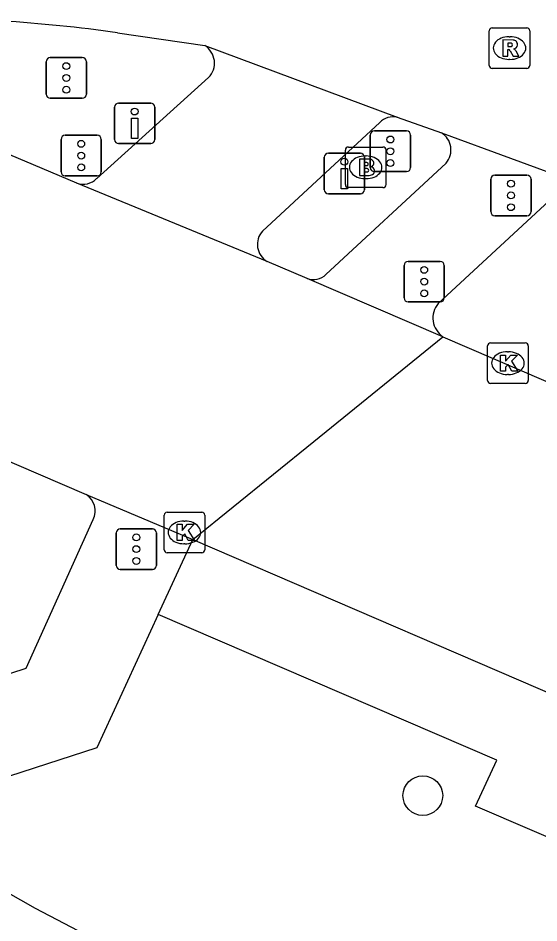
# Model space of a CAD drawing. Extents: x 159718 to 160783, y 383290 to 384030.
# Drawn here: x 160273.68 to 160286.5, y 383968.61 to 383990.91 of the extents above; entities that cross this region are included whole.
import ezdxf

# ---------------------------------------------------------------- set-up
doc = ezdxf.new("R2010")
doc.units = 0
for name, color, linetype in [('IMGEO_Boom', 7, 'Continuous'), ('IMGEO_Brandkraan', 7, 'Continuous'), ('IMGEO_Drukknoppaal', 7, 'Continuous'), ('IMGEO_Fietspad_gesloten', 7, 'Continuous'), ('IMGEO_Kolk', 7, 'Continuous'), ('IMGEO_Rijbaan_lokaal_gesloten', 7, 'Continuous'), ('IMGEO_Rioolput', 7, 'Continuous'), ('IMGEO_Verkeersregelinstallatiepaal', 7, 'Continuous'), ('IMGEO_Voetpad_open', 7, 'Continuous')]:
    doc.layers.add(name, color=color, linetype=linetype)

msp = doc.modelspace()

# ---------------------------------------------------------------- linework, layer by layer
at = {"layer": 'IMGEO_Boom'}
msp.add_circle((160283.642, 383971.744), 0.489, dxfattribs=at)
at = {"layer": 'IMGEO_Brandkraan'}
for p, q in [((160281.809, 383987.733), (160282.661, 383987.733)), ((160281.734, 383986.807), (160281.734, 383987.659)), ((160282.222, 383987.513), (160282.247, 383987.513)), ((160282.735, 383987.659), (160282.735, 383986.807)), ((160282.245, 383986.953), (160282.22, 383986.953)), ((160282.661, 383986.733), (160281.809, 383986.733))]:
    msp.add_line(p, q, dxfattribs=at)
for points in [[(160281.809, 383987.733), (160282.661, 383987.733)], [(160281.734, 383986.807), (160281.734, 383987.659)], [(160282.735, 383987.659), (160282.735, 383986.807)], [(160282.082, 383987.433), (160282.082, 383987.033), (160282.295, 383987.033)], [(160282.313, 383987.433), (160282.082, 383987.433)], [(160282.261, 383987.352), (160282.207, 383987.352), (160282.207, 383987.276)], [(160282.207, 383987.276), (160282.26, 383987.276)], [(160282.269, 383987.2), (160282.207, 383987.2), (160282.207, 383987.119)], [(160282.207, 383987.119), (160282.269, 383987.119)], [(160282.661, 383986.733), (160281.809, 383986.733)]]:
    msp.add_lwpolyline(points, dxfattribs=at)
for centre, radius, start, end in [((160281.811, 383987.657), 0.0765, 91.552, 178.448), ((160281.811, 383987.657), 0.0765, 91.552, 178.448), ((160282.659, 383987.657), 0.0765, 1.552, 88.448), ((160282.659, 383987.657), 0.0765, 1.552, 88.448), ((160282.262, 383987.314), 0.0379, 267.8285, 90.9355), ((160282.317, 383987.288), 0.145, 59.4692, 91.5367), ((160282.342, 383987.335), 0.0922, 285.5137, 58.1501), ((160282.27, 383987.159), 0.0404, 269.8759, 90.5077), ((160282.301, 383987.284), 0.251, 268.6676, 293.5347), ((160282.347, 383987.143), 0.105, 301.3115, 78.989), ((160281.811, 383986.809), 0.0765, 181.552, 268.448), ((160281.811, 383986.809), 0.0765, 181.552, 268.448), ((160282.659, 383986.809), 0.0765, 271.552, 358.448), ((160282.659, 383986.809), 0.0765, 271.552, 358.448)]:
    msp.add_arc(centre, radius, start, end, dxfattribs=at)
for centre, major_axis, ratio, start_param, end_param in [((160282.221, 383987.233), (-0.387, 0.002), 0.722429, 4.712389, 7.853982), ((160282.246, 383987.233), (-0.39, 0.002), 0.717154, 1.570796, 4.712389)]:
    msp.add_ellipse(centre, major_axis=major_axis, ratio=ratio, start_param=start_param, end_param=end_param, dxfattribs=at)
at = {"layer": 'IMGEO_Drukknoppaal'}
for p, q in [((160276.15, 383988.818), (160276.94, 383988.818)), ((160276.94, 383988.818), (160276.15, 383988.818)), ((160276.05, 383987.918), (160276.05, 383988.718)), ((160276.05, 383988.718), (160276.05, 383987.918)), ((160277.04, 383988.718), (160277.04, 383987.918)), ((160277.04, 383987.918), (160277.04, 383988.718)), ((160276.94, 383987.818), (160276.15, 383987.818)), ((160276.15, 383987.818), (160276.94, 383987.818)), ((160281.215, 383986.681), (160281.215, 383987.481)), ((160281.215, 383987.481), (160281.215, 383986.681)), ((160281.315, 383987.581), (160282.105, 383987.581)), ((160282.105, 383987.581), (160281.315, 383987.581)), ((160282.205, 383987.481), (160282.205, 383986.681)), ((160282.205, 383986.681), (160282.205, 383987.481)), ((160282.105, 383986.581), (160281.315, 383986.581)), ((160281.315, 383986.581), (160282.105, 383986.581))]:
    msp.add_line(p, q, dxfattribs=at)
for points in [[(160276.62, 383988.443), (160276.62, 383987.943), (160276.47, 383987.943), (160276.47, 383988.443), (160276.62, 383988.443)], [(160281.785, 383987.206), (160281.785, 383986.706), (160281.635, 383986.706), (160281.635, 383987.206), (160281.785, 383987.206)]]:
    msp.add_lwpolyline(points, dxfattribs=at)
for centre in [(160276.545, 383988.608), (160281.71, 383987.371)]:
    msp.add_circle(centre, 0.085, dxfattribs=at)
for centre, start, end in [((160276.15, 383988.718), 90, 180), ((160276.15, 383988.718), 90, 180), ((160276.94, 383988.718), 0, 90), ((160276.94, 383988.718), 360, 90), ((160276.15, 383987.918), 180, 270), ((160276.15, 383987.918), 180, 270), ((160276.94, 383987.918), 270, 0), ((160276.94, 383987.918), 270, 0), ((160281.315, 383987.481), 90, 180), ((160281.315, 383987.481), 90, 180), ((160282.105, 383987.481), 0, 90), ((160282.105, 383987.481), 360, 90), ((160281.315, 383986.681), 180, 270), ((160281.315, 383986.681), 180, 270), ((160282.105, 383986.681), 270, 0), ((160282.105, 383986.681), 270, 0)]:
    msp.add_arc(centre, 0.1, start, end, dxfattribs=at)
at = {"layer": 'IMGEO_Fietspad_gesloten'}
for points in [[(160275.61, 383986.956), (160278.368, 383989.448)], [(160282.58, 383988.34), (160279.696, 383985.659)]]:
    msp.add_lwpolyline(points, dxfattribs=at)
for centre, radius, start, end in [((160278.004, 383989.803), 0.508, 315.703, 57.9366), ((160282.92, 383987.996), 0.484, 79.0777, 134.6612), ((160275.28, 383987.28), 0.462, 249.8324, 315.5228), ((160280.048, 383985.332), 0.481, 137.1288, 240.1436)]:
    msp.add_arc(centre, radius, start, end, dxfattribs=at)
at = {"layer": 'IMGEO_Kolk'}
for p, q in [((160285.237, 383981.98), (160285.237, 383982.832)), ((160285.312, 383982.906), (160286.164, 383982.906)), ((160286.238, 383982.832), (160286.238, 383981.98)), ((160285.725, 383982.686), (160285.75, 383982.686)), ((160285.748, 383982.126), (160285.723, 383982.126)), ((160286.164, 383981.906), (160285.312, 383981.906)), ((160277.271, 383977.806), (160277.271, 383978.658)), ((160277.346, 383978.732), (160278.198, 383978.732)), ((160278.272, 383978.658), (160278.272, 383977.806)), ((160277.759, 383978.512), (160277.784, 383978.512)), ((160277.782, 383977.952), (160277.757, 383977.952)), ((160278.198, 383977.732), (160277.346, 383977.732))]:
    msp.add_line(p, q, dxfattribs=at)
for points in [[(160285.237, 383981.98), (160285.237, 383982.832)], [(160285.312, 383982.906), (160286.164, 383982.906)], [(160286.238, 383982.832), (160286.238, 383981.98)], [(160285.558, 383982.606), (160285.681, 383982.606), (160285.681, 383982.455), (160285.811, 383982.606), (160285.975, 383982.606), (160285.829, 383982.455), (160285.982, 383982.206), (160285.83, 383982.206), (160285.745, 383982.37), (160285.681, 383982.303), (160285.681, 383982.206), (160285.558, 383982.206), (160285.558, 383982.606)], [(160286.164, 383981.906), (160285.312, 383981.906)], [(160277.271, 383977.806), (160277.271, 383978.658)], [(160277.346, 383978.732), (160278.198, 383978.732)], [(160278.272, 383978.658), (160278.272, 383977.806)], [(160277.592, 383978.432), (160277.715, 383978.432), (160277.715, 383978.281), (160277.845, 383978.432), (160278.009, 383978.432), (160277.863, 383978.281), (160278.016, 383978.032), (160277.864, 383978.032), (160277.779, 383978.196), (160277.715, 383978.129), (160277.715, 383978.032), (160277.592, 383978.032), (160277.592, 383978.432)], [(160278.198, 383977.732), (160277.346, 383977.732)]]:
    msp.add_lwpolyline(points, dxfattribs=at)
for centre, start, end in [((160285.314, 383982.83), 91.552, 178.448), ((160285.314, 383982.83), 91.552, 178.448), ((160286.162, 383982.83), 1.552, 88.448), ((160286.162, 383982.83), 1.552, 88.448), ((160285.314, 383981.982), 181.552, 268.448), ((160285.314, 383981.982), 181.552, 268.448), ((160286.162, 383981.982), 271.552, 358.448), ((160286.162, 383981.982), 271.552, 358.448), ((160277.348, 383978.656), 91.552, 178.448), ((160277.348, 383978.656), 91.552, 178.448), ((160278.196, 383978.656), 1.552, 88.448), ((160278.196, 383978.656), 1.552, 88.448), ((160277.348, 383977.808), 181.552, 268.448), ((160277.348, 383977.808), 181.552, 268.448), ((160278.196, 383977.808), 271.552, 358.448), ((160278.196, 383977.808), 271.552, 358.448)]:
    msp.add_arc(centre, 0.0765, start, end, dxfattribs=at)
for centre, major_axis, ratio, start_param, end_param in [((160285.724, 383982.406), (-0.387, 0.002), 0.722429, 4.712389, 7.853982), ((160285.749, 383982.406), (-0.39, 0.002), 0.717154, 1.570796, 4.712389), ((160277.758, 383978.232), (-0.387, 0.002), 0.722429, 4.712389, 7.853982), ((160277.783, 383978.232), (-0.39, 0.002), 0.717154, 1.570796, 4.712389)]:
    msp.add_ellipse(centre, major_axis=major_axis, ratio=ratio, start_param=start_param, end_param=end_param, dxfattribs=at)
at = {"layer": 'IMGEO_Rijbaan_lokaal_gesloten'}
for points in [[(160276.121, 383990.551), (160278.274, 383990.234)], [(160278.274, 383990.234), (160283.012, 383988.471)], [(160275.121, 383986.846), (160269.895, 383989.056)], [(160283.012, 383988.471), (160284.1, 383988.084)], [(160284.1, 383988.084), (160287.501, 383986.832)], [(160279.809, 383984.915), (160275.121, 383986.846)], [(160280.796, 383984.489), (160279.809, 383984.915)], [(160284.136, 383983.058), (160280.796, 383984.489)], [(160277.978, 383978.054), (160280.954, 383980.472), (160284.136, 383983.058)], [(160284.136, 383983.058), (160312.514, 383970.829), (160314.344, 383970.003), (160316.121, 383969.181), (160318.038, 383973.84), (160316.272, 383974.772), (160313.597, 383976.14)], [(160273.036, 383980.158), (160275.349, 383979.165)], [(160275.349, 383979.165), (160277.978, 383978.054)], [(160277.978, 383978.054), (160302.512, 383967.472)], [(160271.065, 383970.69), (160274.099, 383968.969), (160299.757, 383955.528), (160306.043, 383952.251), (160308.679, 383950.896), (160310.503, 383949.967)]]:
    msp.add_lwpolyline(points, dxfattribs=at)
msp.add_arc((160270.999, 383954.371), 36.54, 81.9421, 90.9252, dxfattribs=at)
at = {"layer": 'IMGEO_Rioolput'}
for p, q in [((160285.351, 383990.673), (160286.203, 383990.673)), ((160285.276, 383989.747), (160285.276, 383990.599)), ((160285.764, 383990.453), (160285.789, 383990.453)), ((160286.277, 383990.599), (160286.277, 383989.747)), ((160285.787, 383989.893), (160285.762, 383989.893)), ((160286.203, 383989.673), (160285.351, 383989.673))]:
    msp.add_line(p, q, dxfattribs=at)
for points in [[(160285.351, 383990.673), (160286.203, 383990.673)], [(160285.276, 383989.747), (160285.276, 383990.599)], [(160286.277, 383990.599), (160286.277, 383989.747)], [(160285.865, 383990.371), (160285.613, 383990.373), (160285.613, 383989.973)], [(160285.791, 383990.292), (160285.737, 383990.292), (160285.737, 383990.211)], [(160285.737, 383990.211), (160285.789, 383990.211)], [(160285.613, 383989.973), (160285.737, 383989.973), (160285.737, 383990.135), (160285.748, 383990.135)], [(160285.795, 383990.106), (160285.866, 383989.973), (160286.006, 383989.973), (160285.941, 383990.099)], [(160286.203, 383989.673), (160285.351, 383989.673)]]:
    msp.add_lwpolyline(points, dxfattribs=at)
for centre, radius, start, end in [((160285.353, 383990.597), 0.0765, 91.552, 178.448), ((160285.353, 383990.597), 0.0765, 91.552, 178.448), ((160286.201, 383990.597), 0.0765, 1.552, 88.448), ((160286.201, 383990.597), 0.0765, 1.552, 88.448), ((160285.773, 383990.4), 0.19, 274.7715, 282.9687), ((160285.797, 383990.196), 0.0964, 77.0061, 93.1865), ((160285.811, 383990.253), 0.0378, 276.6634, 79.6772), ((160285.864, 383990.261), 0.109, 350.3612, 89.416), ((160285.862, 383990.261), 0.112, 277.5842, 350.9817), ((160285.747, 383990.082), 0.0533, 26.0293, 88.6989), ((160285.846, 383990.046), 0.108, 29.5134, 73.7905), ((160285.353, 383989.749), 0.0765, 181.552, 268.448), ((160285.353, 383989.749), 0.0765, 181.552, 268.448), ((160286.201, 383989.749), 0.0765, 271.552, 358.448), ((160286.201, 383989.749), 0.0765, 271.552, 358.448)]:
    msp.add_arc(centre, radius, start, end, dxfattribs=at)
for centre, major_axis, ratio, start_param, end_param in [((160285.763, 383990.173), (-0.387, 0.002), 0.722429, 4.712389, 7.853982), ((160285.788, 383990.173), (-0.39, 0.002), 0.717154, 1.570796, 4.712389)]:
    msp.add_ellipse(centre, major_axis=major_axis, ratio=ratio, start_param=start_param, end_param=end_param, dxfattribs=at)
at = {"layer": 'IMGEO_Verkeersregelinstallatiepaal'}
for p, q in [((160274.467, 383989.937), (160275.257, 383989.937)), ((160275.257, 383989.937), (160274.467, 383989.937)), ((160274.367, 383989.037), (160274.367, 383989.837)), ((160274.367, 383989.837), (160274.367, 383989.037)), ((160275.357, 383989.837), (160275.357, 383989.037)), ((160275.357, 383989.037), (160275.357, 383989.837)), ((160275.257, 383988.937), (160274.467, 383988.937)), ((160274.467, 383988.937), (160275.257, 383988.937)), ((160274.834, 383988.022), (160275.624, 383988.022)), ((160275.624, 383988.022), (160274.834, 383988.022)), ((160282.349, 383987.229), (160282.349, 383988.029)), ((160282.349, 383988.029), (160282.349, 383987.229)), ((160282.449, 383988.129), (160283.239, 383988.129)), ((160283.239, 383988.129), (160282.449, 383988.129)), ((160283.339, 383988.029), (160283.339, 383987.229)), ((160283.339, 383987.229), (160283.339, 383988.029)), ((160274.734, 383987.122), (160274.734, 383987.922)), ((160274.734, 383987.922), (160274.734, 383987.122)), ((160275.724, 383987.922), (160275.724, 383987.122)), ((160275.724, 383987.122), (160275.724, 383987.922)), ((160283.239, 383987.129), (160282.449, 383987.129)), ((160282.449, 383987.129), (160283.239, 383987.129)), ((160285.416, 383987.04), (160286.206, 383987.04)), ((160286.206, 383987.04), (160285.416, 383987.04)), ((160275.624, 383987.022), (160274.834, 383987.022)), ((160274.834, 383987.022), (160275.624, 383987.022)), ((160285.316, 383986.14), (160285.316, 383986.94)), ((160285.316, 383986.94), (160285.316, 383986.14)), ((160286.306, 383986.94), (160286.306, 383986.14)), ((160286.306, 383986.14), (160286.306, 383986.94)), ((160286.206, 383986.04), (160285.416, 383986.04)), ((160285.416, 383986.04), (160286.206, 383986.04)), ((160283.181, 383984.015), (160283.181, 383984.815)), ((160283.181, 383984.815), (160283.181, 383984.015)), ((160283.281, 383984.915), (160284.071, 383984.915)), ((160284.071, 383984.915), (160283.281, 383984.915)), ((160284.171, 383984.815), (160284.171, 383984.015)), ((160284.171, 383984.015), (160284.171, 383984.815)), ((160284.071, 383983.915), (160283.281, 383983.915)), ((160283.281, 383983.915), (160284.071, 383983.915)), ((160276.091, 383977.42), (160276.091, 383978.22)), ((160276.091, 383978.22), (160276.091, 383977.42)), ((160276.191, 383978.32), (160276.981, 383978.32)), ((160276.981, 383978.32), (160276.191, 383978.32)), ((160277.081, 383978.22), (160277.081, 383977.42)), ((160277.081, 383977.42), (160277.081, 383978.22)), ((160276.981, 383977.32), (160276.191, 383977.32)), ((160276.191, 383977.32), (160276.981, 383977.32))]:
    msp.add_line(p, q, dxfattribs=at)
for centre in [(160274.862, 383989.727), (160274.862, 383989.437), (160274.862, 383989.147), (160282.844, 383987.919), (160275.229, 383987.812), (160282.844, 383987.629), (160275.229, 383987.522), (160275.229, 383987.232), (160282.844, 383987.339), (160285.811, 383986.83), (160285.811, 383986.54), (160285.811, 383986.25), (160283.676, 383984.705), (160283.676, 383984.415), (160283.676, 383984.125), (160276.586, 383978.11), (160276.586, 383977.82), (160276.586, 383977.53)]:
    msp.add_circle(centre, 0.085, dxfattribs=at)
for centre, start, end in [((160274.467, 383989.837), 90, 180), ((160274.467, 383989.837), 90, 180), ((160275.257, 383989.837), 0, 90), ((160275.257, 383989.837), 360, 90), ((160274.467, 383989.037), 180, 270), ((160274.467, 383989.037), 180, 270), ((160275.257, 383989.037), 270, 0), ((160275.257, 383989.037), 270, 0), ((160274.834, 383987.922), 90, 180), ((160274.834, 383987.922), 90, 180), ((160275.624, 383987.922), 0, 90), ((160275.624, 383987.922), 360, 90), ((160282.449, 383988.029), 90, 180), ((160282.449, 383988.029), 90, 180), ((160283.239, 383988.029), 0, 90), ((160283.239, 383988.029), 360, 90), ((160274.834, 383987.122), 180, 270), ((160274.834, 383987.122), 180, 270), ((160275.624, 383987.122), 270, 0), ((160275.624, 383987.122), 270, 0), ((160282.449, 383987.229), 180, 270), ((160282.449, 383987.229), 180, 270), ((160283.239, 383987.229), 270, 0), ((160283.239, 383987.229), 270, 0), ((160285.416, 383986.94), 90, 180), ((160285.416, 383986.94), 90, 180), ((160286.206, 383986.94), 0, 90), ((160286.206, 383986.94), 360, 90), ((160285.416, 383986.14), 180, 270), ((160285.416, 383986.14), 180, 270), ((160286.206, 383986.14), 270, 0), ((160286.206, 383986.14), 270, 0), ((160283.281, 383984.815), 90, 180), ((160283.281, 383984.815), 90, 180), ((160284.071, 383984.815), 0, 90), ((160284.071, 383984.815), 360, 90), ((160283.281, 383984.015), 180, 270), ((160283.281, 383984.015), 180, 270), ((160284.071, 383984.015), 270, 0), ((160284.071, 383984.015), 270, 0), ((160276.191, 383978.22), 90, 180), ((160276.191, 383978.22), 90, 180), ((160276.981, 383978.22), 0, 90), ((160276.981, 383978.22), 360, 90), ((160276.191, 383977.42), 180, 270), ((160276.191, 383977.42), 180, 270), ((160276.981, 383977.42), 270, 0), ((160276.981, 383977.42), 270, 0)]:
    msp.add_arc(centre, 0.1, start, end, dxfattribs=at)
at = {"layer": 'IMGEO_Voetpad_open'}
for points in [[(160281.257, 383984.594), (160284.218, 383987.339)], [(160287.078, 383986.712), (160284.021, 383983.875)], [(160268.468, 383973.211), (160269.405, 383973.431), (160273.877, 383974.886), (160275.527, 383978.55)], [(160277.128, 383976.21), (160277.978, 383978.054)], [(160277.128, 383976.21), (160275.611, 383972.921), (160271.28, 383971.519)], [(160302.512, 383967.472), (160301.755, 383965.717), (160303.761, 383964.852), (160303.626, 383964.54), (160301.178, 383958.867), (160299.172, 383959.732), (160301.223, 383964.485), (160284.942, 383971.487), (160285.461, 383972.616), (160277.128, 383976.21)]]:
    msp.add_lwpolyline(points, dxfattribs=at)
for centre, radius, start, end in [((160283.839, 383987.661), 0.497, 319.668, 58.3326), ((160280.943, 383984.907), 0.443, 250.6099, 315.0524), ((160284.447, 383983.518), 0.556, 140.1018, 235.9227), ((160275.104, 383978.761), 0.473, 333.5262, 58.7579)]:
    msp.add_arc(centre, radius, start, end, dxfattribs=at)

doc.saveas('drawing.dxf')
